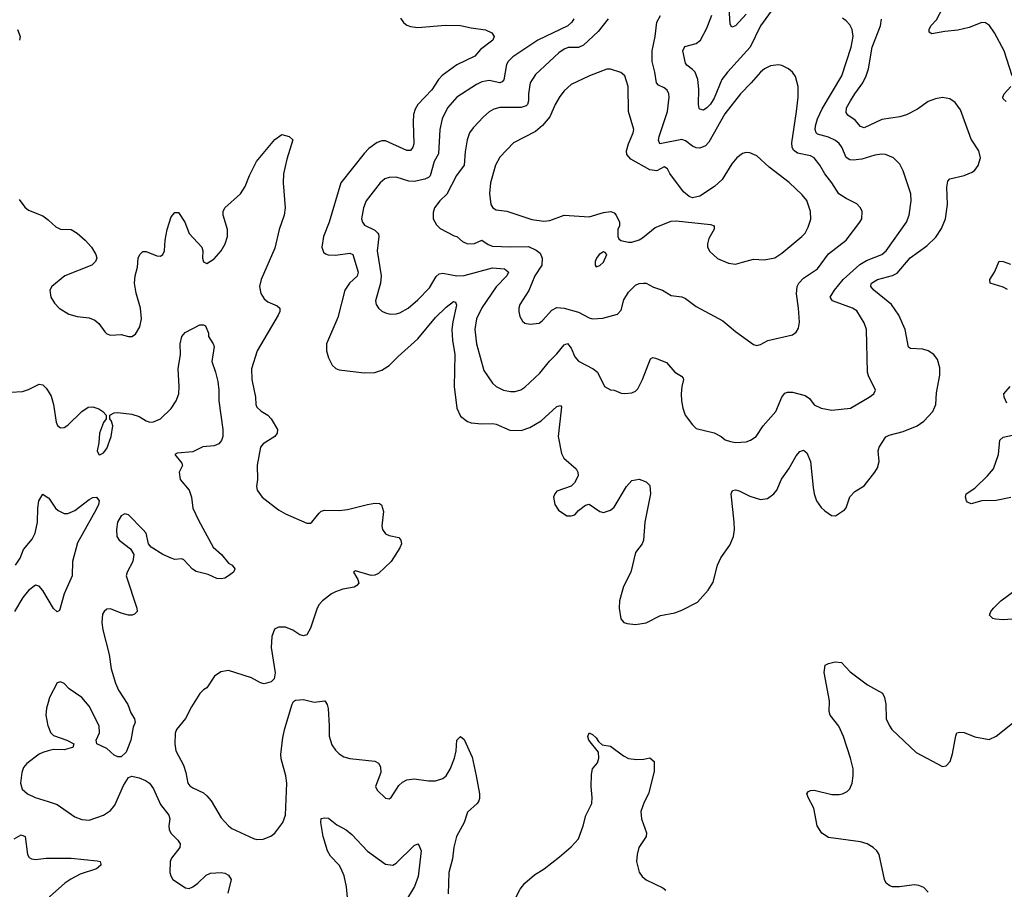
# Model space of a CAD drawing. Header units: inches. Extents: x 1682530 to 1839546, y 640742 to 791647.
# Tile 703 of 923: x 1819841 to 1825356, y 683415 to 688284. Entities that reach past the tile are written whole.
import ezdxf

# ---------------------------------------------------------------- set-up
doc = ezdxf.new("R2010")
doc.units = ezdxf.units.IN
doc.header["$MEASUREMENT"] = 0
doc.layers.add('B8618', color=7, linetype='Continuous')
doc.layers.add('B8628', color=7, linetype='Continuous')

msp = doc.modelspace()

# ---------------------------------------------------------------- linework, layer by layer
at = {"layer": 'B8618', "color": 5}
for points, elevation in [([(1819828.9, 688230), (1819844.3, 688190), (1819840.8, 688170)], 480), ([(1819837.6, 687277.6), (1819870, 687234.9), (1819890, 687217.6), (1819970, 687185.7), (1820000, 687164.5)], 480), ([(1819724.2, 686195.8), (1819857.5, 686202.5), (1819890, 686212.9), (1819950, 686243), (1819970, 686239.1), (1819990, 686220.7), (1820000, 686204)], 460), ([(1819817.9, 685230), (1819843, 685270), (1819862.6, 685317.4), (1819910, 685375.5), (1819927.5, 685410), (1819940.8, 685470), (1819942.6, 685550), (1819949, 685590), (1819970, 685626.8), (1820000, 685607.6)], 440), ([(1820000, 685038.1), (1819970, 685088), (1819950, 685113), (1819930, 685117.7), (1819890, 685088.7), (1819859, 685050), (1819811.4, 684970)], 440), ([(1820000, 684461.9), (1819990.4, 684430), (1819988.2, 684390), (1819999.3, 684330), (1820000, 684328.1)], 460), ([(1820000, 684189.8), (1819970, 684181.6), (1819950, 684171.5), (1819880.5, 684119.5), (1819862.5, 684097.5), (1819852.4, 684070), (1819846, 684010), (1819855.8, 683975.8), (1819884.9, 683950), (1819927.7, 683930), (1820000, 683906.5)], 460), ([(1819810, 683697.4), (1819850, 683719.5), (1819872.4, 683710), (1819884.2, 683610), (1819894.1, 683594.1), (1819906.5, 683586.5), (1819930, 683581.8), (1819990, 683589.4), (1820000, 683589.4)], 440)]:
    msp.add_lwpolyline(points, dxfattribs=dict(at, elevation=elevation))
at = {"layer": 'B8628', "color": 5}
for points, elevation in [([(1824050, 688332.8), (1823990, 688249.6), (1823932.1, 688130), (1823804.8, 687990), (1823774.4, 687950), (1823730, 687844.2), (1823710, 687811.7), (1823690, 687790.9), (1823670, 687778.7), (1823650, 687782.7), (1823647.2, 687787.2), (1823642.2, 687810), (1823644.7, 687895.3), (1823639.3, 687950), (1823623.9, 687990), (1823610, 688006.3), (1823577.7, 688030), (1823570, 688041.6), (1823555.3, 688110), (1823566.3, 688133.7), (1823630, 688150.2), (1823654.8, 688170), (1823690, 688236), (1823717.9, 688310)], 540), ([(1823910, 688315.3), (1823850, 688249.7), (1823830, 688242.4), (1823820.2, 688260.2), (1823814, 688350)], 520), ([(1825399, 687970), (1825354, 688110), (1825300.7, 688210), (1825272.1, 688252.1), (1825250, 688266), (1825230, 688267.9), (1825159.3, 688240.7), (1825095, 688225), (1825021.9, 688218.1), (1824950, 688204.4), (1824934.7, 688214.7), (1824934, 688230), (1824943.6, 688250), (1824976, 688284), (1825010.4, 688350)], 480), ([(1821973.6, 688293.6), (1821990, 688268.4), (1822010, 688253.4), (1822030, 688245.5), (1822070, 688241.1), (1822225.6, 688254.4), (1822310, 688252.3), (1822370, 688238.4), (1822450, 688227.4), (1822485.5, 688210), (1822498.4, 688190), (1822490.3, 688170), (1822422.1, 688117.9), (1822390, 688080.5), (1822290, 688032.2), (1822208, 687972), (1822187.2, 687950), (1822149.1, 687890.9), (1822070.3, 687810), (1822055.9, 687784.1), (1822047.2, 687752.8), (1822044.2, 687710), (1822048.2, 687590), (1822043.2, 687570), (1822030, 687552.8), (1822010, 687552), (1821890, 687605.7), (1821870, 687606.2), (1821842.5, 687597.5), (1821797, 687563), (1821770, 687535.1), (1821640.2, 687370), (1821574.5, 687150), (1821542.6, 687070), (1821533.6, 687010), (1821542.8, 686982.8), (1821553.1, 686973.1), (1821567.9, 686967.9), (1821610, 686966.1), (1821690, 686977.2), (1821707.2, 686970), (1821736.4, 686870), (1821731.7, 686848.3), (1821688.1, 686810), (1821662, 686770), (1821622.4, 686617.6), (1821559.6, 686470), (1821560.3, 686430), (1821570, 686391.3), (1821590.6, 686350), (1821611.8, 686331.8), (1821630, 686323.7), (1821770, 686307.6), (1821830, 686309.1), (1821870, 686322.3), (1821910, 686347.4), (1821960.6, 686399.4), (1822070, 686496.9), (1822170, 686616), (1822230, 686675.6), (1822270, 686706.7), (1822282, 686702), (1822286.6, 686686.6), (1822266.5, 686593.5), (1822262.1, 686550), (1822265.3, 686490), (1822277.2, 686410), (1822274, 686230), (1822289.2, 686110), (1822310, 686063.7), (1822350, 686034), (1822370, 686026.2), (1822430, 686021.1), (1822490, 686023.5), (1822510, 686019.2), (1822586.7, 685986.7), (1822650, 685984.9), (1822698.2, 686001.8), (1822761.6, 686038.4), (1822850, 686118.9), (1822870, 686123.8), (1822876, 686116), (1822856.9, 685950), (1822874.9, 685854.9), (1822888.8, 685828.8), (1822957.3, 685770), (1822967.7, 685750), (1822968.2, 685730), (1822949, 685691), (1822930, 685671.8), (1822850, 685644.5), (1822838.4, 685630), (1822830.4, 685610), (1822838, 685570), (1822858, 685538), (1822905.8, 685505.8), (1822930, 685506.8), (1822950, 685511.3), (1822970, 685536), (1823010, 685566), (1823030, 685571), (1823090, 685531.3), (1823110, 685524.7), (1823150, 685538.8), (1823170, 685554), (1823238.7, 685670), (1823270, 685704.9), (1823310, 685710.8), (1823350, 685697.3), (1823370, 685676), (1823374.3, 685630), (1823341.8, 685470), (1823335.3, 685370), (1823327.6, 685350), (1823290, 685300.9), (1823264.4, 685190), (1823222.6, 685110), (1823201.1, 685030), (1823197.6, 684990), (1823208.4, 684930), (1823224.9, 684910), (1823242.6, 684902.6), (1823290, 684898.6), (1823350, 684907.8), (1823430, 684947.8), (1823510, 684963.2), (1823550, 684977.8), (1823636.8, 685023.2), (1823697.4, 685090), (1823725.4, 685134.6), (1823749.8, 685230.2), (1823768.7, 685271.3), (1823818, 685342), (1823838, 685390), (1823843.6, 685430), (1823842.6, 685470), (1823825.3, 685630), (1823832.5, 685647.5), (1823850, 685652.2), (1823870, 685646.5), (1823930, 685617.1), (1823990, 685597.2), (1824030, 685603.6), (1824064, 685630), (1824081.4, 685650), (1824107.9, 685712.1), (1824148.6, 685770), (1824190, 685843.1), (1824210, 685866.7), (1824230, 685874.4), (1824250, 685859.3), (1824270.9, 685810.9), (1824284.6, 685664.6), (1824290.2, 685630.2), (1824303.7, 685590), (1824330, 685553.4), (1824350, 685534), (1824388.1, 685508.1), (1824410, 685506.8), (1824460.5, 685539.5), (1824469.6, 685550.4), (1824490, 685613.4), (1824518, 685642), (1824570, 685674.9), (1824631.1, 685750), (1824644.7, 685775.3), (1824654.7, 685810), (1824649.8, 685870), (1824654, 685890), (1824691.8, 685948.2), (1824710, 685957.2), (1824790, 685978.4), (1824867, 686010), (1824904.2, 686035.8), (1824955.4, 686090), (1824972.2, 686130), (1824975.5, 686195.5), (1824994.2, 686294.2), (1824994.6, 686334.6), (1824982.3, 686382.3), (1824960.9, 686410), (1824929.8, 686429.8), (1824898.7, 686438.7), (1824830, 686443), (1824819.5, 686450), (1824799.8, 686550), (1824765.3, 686630), (1824724.5, 686690), (1824623.9, 686770), (1824607.6, 686790), (1824610, 686804.7), (1824611.1, 686810), (1824644.7, 686830), (1824728.7, 686851.3), (1824755, 686865), (1824828.4, 686951.6), (1824921.7, 687018.3), (1824972.5, 687067.5), (1825004.5, 687115.5), (1825026.2, 687170), (1825036.8, 687250), (1825034, 687346), (1825040.2, 687379.8), (1825050, 687392.8), (1825130, 687411.7), (1825175.1, 687430), (1825190, 687441.6), (1825210, 687467.7), (1825222.4, 687510), (1825213.3, 687550), (1825170, 687616.2), (1825110, 687779.5), (1825081.2, 687821.2), (1825050, 687841.1), (1825010, 687848.4), (1824970, 687841.7), (1824930, 687825.4), (1824870, 687783.5), (1824808.1, 687751.9), (1824770, 687740.7), (1824670, 687725.7), (1824570, 687679.3), (1824550, 687685.7), (1824520.9, 687720.9), (1824478.9, 687750), (1824470, 687764.5), (1824472.3, 687790), (1824493.7, 687830), (1824517.9, 687870), (1824563.4, 687930), (1824581.6, 687970), (1824594.5, 688010), (1824614.9, 688130), (1824661.4, 688250), (1824667.1, 688287.1)], 520), ([(1822944.6, 688290), (1822932.8, 688270), (1822910.1, 688249.9), (1822742.8, 688170), (1822602.7, 688077.3), (1822576.2, 688050), (1822567.1, 688032.9), (1822552.6, 687947.4), (1822544.1, 687935.9), (1822530, 687930.7), (1822470, 687943.2), (1822430, 687936.3), (1822398.8, 687921.2), (1822290, 687849.8), (1822236.2, 687790), (1822207.7, 687730), (1822194.3, 687670), (1822187.3, 687532.7), (1822161.5, 687490), (1822139.8, 687410), (1822130, 687400.2), (1822110, 687391.9), (1822050, 687378.1), (1822020.2, 687380.2), (1821950, 687401.8), (1821910, 687401), (1821886.7, 687393.3), (1821860.3, 687370), (1821782, 687270), (1821766.2, 687230), (1821756.1, 687170), (1821760.9, 687150), (1821773.1, 687133.1), (1821830, 687105), (1821847.8, 687090), (1821850, 687082.8), (1821852.7, 687070), (1821843.5, 686990), (1821865.2, 686850), (1821861.2, 686810), (1821834.4, 686710), (1821838, 686690), (1821850.5, 686670), (1821870, 686652.7), (1821890, 686643.1), (1821916.2, 686636.2), (1821950, 686637.4), (1821970, 686643.1), (1822016.9, 686670), (1822070, 686715.3), (1822136.8, 686783.2), (1822173.4, 686846.6), (1822190, 686860.6), (1822210, 686865), (1822290, 686850.8), (1822330, 686851.4), (1822490, 686894.9), (1822556.3, 686890), (1822575.2, 686875.2), (1822577.8, 686870), (1822570.2, 686850), (1822510, 686787.9), (1822428.7, 686671.3), (1822399.4, 686610), (1822390.1, 686550), (1822399.4, 686470), (1822440.6, 686320.6), (1822490, 686248.4), (1822510.4, 686230), (1822550, 686210.3), (1822590, 686202.4), (1822616.6, 686203.4), (1822647.3, 686212.7), (1822670, 686227.6), (1822754.4, 686305.6), (1822807.5, 686372.5), (1822850, 686413.4), (1822890, 686463.1), (1822910, 686472), (1822930, 686446), (1822950, 686396.4), (1822970, 686373.1), (1823052.7, 686330), (1823078, 686310), (1823117.3, 686230), (1823150, 686212.7), (1823170, 686210.4), (1823210, 686192.7), (1823230, 686190.4), (1823270, 686195.5), (1823290, 686204.9), (1823302.3, 686217.7), (1823329.8, 686270.2), (1823374.8, 686385.2), (1823387.6, 686392.4), (1823402, 686390), (1823464.4, 686364.4), (1823510.3, 686310.3), (1823548.5, 686288.5), (1823556.7, 686276.7), (1823559.3, 686270), (1823548.8, 686230), (1823545.3, 686190), (1823547.4, 686150), (1823555.6, 686110), (1823567.6, 686070), (1823610, 686016.3), (1823630, 685996), (1823730, 685970.6), (1823770, 685950.6), (1823792.5, 685932.5), (1823822, 685922), (1823850, 685917.1), (1823910, 685921.6), (1823934, 685930), (1823965.2, 685950), (1824004.2, 686010), (1824075.8, 686090), (1824109.1, 686170.9), (1824126.8, 686193.2), (1824140.7, 686199.3), (1824170, 686199.7), (1824240.6, 686180.6), (1824263.8, 686163.8), (1824290, 686128.7), (1824330, 686108.9), (1824390, 686098), (1824494, 686110), (1824599, 686170), (1824624, 686190), (1824634, 686210), (1824595.1, 686290), (1824589.7, 686310), (1824583.1, 686550), (1824570, 686587), (1824530, 686654.7), (1824506, 686670), (1824393.3, 686710), (1824381, 686730), (1824404, 686770), (1824452.8, 686830), (1824546.3, 686913.7), (1824584.5, 686935.5), (1824670, 686969.4), (1824694.2, 686990), (1824807.6, 687150), (1824822.2, 687190), (1824833.7, 687270), (1824831.2, 687310), (1824790, 687437.2), (1824770, 687475.1), (1824734.5, 687510), (1824690, 687529.7), (1824670, 687532), (1824630, 687526.2), (1824556.9, 687503.1), (1824510, 687497.4), (1824490, 687499.8), (1824470, 687512.8), (1824444.8, 687570), (1824430.4, 687590.4), (1824410, 687608), (1824370, 687626.6), (1824310, 687643.5), (1824302, 687650), (1824296.5, 687670), (1824298, 687690), (1824309.9, 687730.1), (1824335.1, 687784.9), (1824445.2, 687970), (1824498.4, 688130), (1824508.2, 688190), (1824503.1, 688230), (1824490, 688254.7), (1824470, 688278.3), (1824450, 688292)], 540), ([(1823136.5, 688290), (1823081.3, 688218.7), (1822998.3, 688141.7), (1822970, 688128.6), (1822912.1, 688127.9), (1822890, 688119.4), (1822861.4, 688098.6), (1822730, 687976.8), (1822699.8, 687930), (1822690.8, 687870), (1822690.7, 687829.3), (1822685.4, 687810), (1822677.5, 687802.5), (1822650, 687792.5), (1822530, 687792.3), (1822496.1, 687783.9), (1822470.8, 687769.2), (1822438.9, 687741.1), (1822381.5, 687678.5), (1822361.2, 687650), (1822348.1, 687611.9), (1822335.4, 687544.6), (1822330.2, 687470), (1822287.9, 687412.1), (1822232.9, 687307.1), (1822193.7, 687270), (1822164.9, 687230), (1822156.1, 687203.9), (1822157.1, 687170), (1822176.1, 687136.1), (1822195.2, 687115.2), (1822273.7, 687073.7), (1822290, 687070.6), (1822322, 687042), (1822350, 687030.1), (1822388.3, 687031.7), (1822430, 687050.5), (1822465.5, 687025.5), (1822490, 687017.1), (1822590, 687011.9), (1822690, 687015), (1822734.1, 686994.1), (1822756.9, 686976.9), (1822767.8, 686950), (1822764.7, 686910), (1822725.6, 686850), (1822692.8, 686767.2), (1822642.6, 686690), (1822637, 686670), (1822635.8, 686650), (1822642, 686622), (1822657, 686597), (1822670, 686585.5), (1822699.3, 686579.3), (1822750, 686586), (1822770, 686599.5), (1822821.6, 686658.4), (1822850, 686672.7), (1822890, 686669.4), (1822970, 686646.8), (1823030, 686614.3), (1823050, 686608.8), (1823106.7, 686613.3), (1823190, 686634.9), (1823210, 686657.3), (1823224.8, 686715.2), (1823250, 686758.7), (1823290, 686797), (1823310, 686806.7), (1823334, 686810), (1823350, 686808.5), (1823390, 686787.4), (1823441, 686770), (1823490, 686740.7), (1823550, 686732.4), (1823570, 686723.7), (1823630, 686678.9), (1823779.1, 686599.1), (1823850, 686538), (1823950, 686466), (1823970, 686461), (1823990, 686466), (1824032, 686488), (1824170, 686519.3), (1824190, 686534), (1824202.6, 686557.4), (1824208.4, 686591.6), (1824203.7, 686670), (1824191.3, 686750), (1824195.2, 686790), (1824204.4, 686810), (1824230, 686836.3), (1824308.4, 686890), (1824370, 686973.8), (1824470, 687050.3), (1824546.6, 687150), (1824556.9, 687170), (1824559.7, 687210), (1824550.9, 687230.9), (1824530, 687253.3), (1824470, 687282.7), (1824429.7, 687310), (1824390, 687371.2), (1824350, 687421.1), (1824322.9, 687470), (1824290.9, 687510), (1824270, 687521.5), (1824197.4, 687537.4), (1824174.2, 687554.2), (1824166.7, 687570), (1824165.4, 687594.6), (1824192.2, 687770), (1824201.2, 687850), (1824201.7, 687910), (1824185.4, 687965.4), (1824169.7, 687989.7), (1824146, 688010), (1824110, 688027.8), (1824090, 688031), (1824045.6, 688025.6), (1824011.7, 688010), (1823989.6, 687990.4), (1823938.6, 687930), (1823878.8, 687870), (1823790, 687756.5), (1823701.1, 687598.9), (1823682.2, 687577.8), (1823650, 687565.5), (1823630, 687567.8), (1823610, 687575.9), (1823570, 687606.5), (1823550, 687614), (1823426.3, 687590), (1823418.3, 687610), (1823422.1, 687630), (1823469.2, 687770), (1823479.3, 687850), (1823476.8, 687870), (1823466.6, 687890), (1823450, 687903.5), (1823418.7, 687918.7), (1823407.4, 687930), (1823398.9, 687990), (1823383.5, 688050), (1823382.5, 688110), (1823400.7, 688190), (1823409.8, 688270), (1823430, 688307.4)], 560), ([(1825366.5, 687826.5), (1825350, 687842), (1825347.2, 687850), (1825354.2, 687870), (1825392.2, 687910)], 480), ([(1820000, 687164.5), (1820002.6, 687162.6), (1820043.8, 687123.8), (1820070, 687112), (1820130, 687108.9), (1820162.4, 687090), (1820208.2, 687050), (1820243.8, 687010), (1820268.2, 686970), (1820273.4, 686950), (1820266, 686930), (1820244.4, 686910), (1820094.4, 686850), (1820020.3, 686790), (1820010.4, 686770), (1820015.8, 686730), (1820036.3, 686696.3), (1820063, 686670), (1820116.3, 686636.3), (1820162.8, 686622.8), (1820230, 686615.6), (1820261.8, 686601.8), (1820283.4, 686583.4), (1820317.2, 686537.2), (1820330, 686525.5), (1820350, 686517.1), (1820410, 686522), (1820450, 686510.8), (1820470, 686510.8), (1820490, 686522.8), (1820514.5, 686565.5), (1820523.5, 686610), (1820518, 686670), (1820492.8, 686752.8), (1820484.5, 686810), (1820488.5, 686850), (1820501.1, 686898.9), (1820505.4, 686950), (1820514.5, 686970), (1820530, 686985.5), (1820550, 686986.7), (1820610, 686961.3), (1820630, 686960.4), (1820642, 686970), (1820652, 686990), (1820655.5, 687050), (1820667.1, 687110), (1820690, 687181), (1820710, 687204.9), (1820724.5, 687204.5), (1820730, 687204), (1820765.7, 687150), (1820790, 687086.4), (1820860.4, 687010), (1820867.2, 686990), (1820864.9, 686950), (1820870, 686928), (1820890, 686919.5), (1820930, 686944.6), (1820970, 686990.5), (1820991.1, 687030), (1821004.7, 687070), (1821004.7, 687110), (1820980.7, 687190), (1820980.7, 687210), (1820989.6, 687230), (1821078.3, 687310), (1821103.5, 687350), (1821127.2, 687412.8), (1821167.6, 687490), (1821270, 687613), (1821310, 687641), (1821350, 687631), (1821370, 687612), (1821336.3, 687503.7), (1821318.4, 687421.6), (1821316.6, 687370), (1821327.4, 687230), (1821322.9, 687190), (1821295.1, 687110), (1821270, 687005.1), (1821194.2, 686830), (1821184.6, 686790), (1821191.1, 686751.1), (1821210, 686722), (1821230, 686705.3), (1821282.4, 686682.4), (1821298.4, 686670), (1821297.8, 686650), (1821289.2, 686630), (1821171.9, 686430), (1821139.3, 686330), (1821141.1, 686270), (1821160.8, 686170), (1821163.6, 686130), (1821170, 686114), (1821193, 686093), (1821230, 686070.3), (1821250.1, 686050.1), (1821285.3, 685990), (1821283.6, 685970), (1821270.3, 685950), (1821205.3, 685910), (1821189.1, 685890), (1821171.3, 685790), (1821172.4, 685710), (1821167.8, 685670), (1821171.5, 685650), (1821199, 685610), (1821290, 685540.8), (1821330, 685518.3), (1821450, 685465.5), (1821470, 685464.9), (1821477.2, 685470), (1821518, 685522), (1821530, 685531.8), (1821550, 685538), (1821630, 685535.3), (1821677.4, 685542.6), (1821789.6, 685570.4), (1821830, 685577.1), (1821855.5, 685575.5), (1821867.3, 685567.3), (1821879.1, 685530), (1821868.9, 685451.1), (1821873.4, 685430), (1821890, 685406.4), (1821910, 685395.3), (1821964.9, 685384.9), (1821976.4, 685370), (1821978.7, 685350), (1821970, 685327), (1821920.9, 685250), (1821850, 685183.1), (1821830, 685173.3), (1821810, 685172.7), (1821722.4, 685197.6), (1821710.5, 685190), (1821735.2, 685150), (1821739.7, 685130), (1821730, 685115.4), (1821713.4, 685106.6), (1821650, 685095.5), (1821610, 685081.7), (1821587.1, 685070), (1821537.8, 685030), (1821518.5, 685010), (1821507.9, 684990), (1821470, 684877.2), (1821450, 684840.9), (1821430, 684833.6), (1821410, 684839.7), (1821370, 684865.6), (1821330, 684882.9), (1821290, 684883.7), (1821268.6, 684871.4), (1821253, 684830), (1821250.4, 684770), (1821272.2, 684627.8), (1821265.5, 684594.5), (1821250, 684577.2), (1821210, 684566), (1821190, 684571.5), (1821139.6, 684599.6), (1821010, 684639.6), (1820966.7, 684633.3), (1820931.8, 684608.2), (1820890, 684543.7), (1820870, 684532.3), (1820850, 684512.3), (1820802.7, 684437.3), (1820770, 684371.3), (1820718.4, 684310), (1820711.8, 684290), (1820710.2, 684230), (1820715.8, 684190), (1820757.6, 684110), (1820771.3, 684070), (1820783.1, 684010), (1820794.3, 683994.3), (1820810, 683982.6), (1820870, 683955.8), (1820890, 683939.1), (1820912.9, 683910), (1820970, 683814.9), (1821010, 683770.5), (1821030, 683755.5), (1821150, 683699.5), (1821170, 683693.7), (1821204.7, 683695.3), (1821248.2, 683711.8), (1821270.9, 683729.1), (1821315.4, 683790), (1821329.7, 683830), (1821337.3, 684010), (1821331.2, 684051.2), (1821305.3, 684145.3), (1821304.4, 684170), (1821314.7, 684265.3), (1821325.3, 684314.7), (1821367.6, 684452.4), (1821374, 684466), (1821386, 684474), (1821430, 684478.7), (1821490, 684462.6), (1821550.6, 684470), (1821562.4, 684450), (1821567.8, 684427.8), (1821574.7, 684330), (1821573.5, 684273.5), (1821590, 684224), (1821610, 684194), (1821630, 684174), (1821657.3, 684157.3), (1821690, 684146.7), (1821830, 684132.4), (1821850, 684120.7), (1821860.9, 684100.9), (1821863.8, 684070), (1821834, 683990), (1821842.8, 683970), (1821890, 683924.9), (1821910, 683922), (1821921.2, 683930), (1821964.2, 683995.8), (1821984.7, 684015.3), (1822010, 684028.7), (1822050, 684034), (1822130, 684022.8), (1822170, 684021.7), (1822210, 684034.9), (1822229.8, 684050.2), (1822252.9, 684087.1), (1822276.8, 684150), (1822286.2, 684190), (1822290, 684251), (1822310, 684270.6), (1822330, 684254), (1822375, 684155), (1822397.8, 684050), (1822415.4, 683950), (1822415.9, 683924.1), (1822413.4, 683910), (1822403.6, 683896.4), (1822350, 683848), (1822330.7, 683789.3), (1822287.3, 683710), (1822271.6, 683651.6), (1822264.9, 683584.9), (1822245.3, 683510), (1822240.3, 683390)], 480), ([(1825373, 686773), (1825350, 686787.3), (1825276.3, 686810), (1825274.2, 686830), (1825301.3, 686870), (1825327.6, 686932.4), (1825350, 686930.9), (1825390, 686915.1)], 480), ([(1820000, 686204), (1820016.5, 686176.5), (1820030.2, 686130.2), (1820044.4, 686030), (1820052.5, 686012.5), (1820070, 685999.1), (1820090, 686000.5), (1820110, 686013.4), (1820190, 686090.4), (1820225.4, 686114.6), (1820250, 686117), (1820284.8, 686104.8), (1820307.3, 686090), (1820326, 686070), (1820326, 686050), (1820310, 686028.7), (1820288.5, 685970), (1820284.9, 685915.1), (1820274.8, 685870), (1820284.7, 685850), (1820290, 685848.2), (1820310, 685859.1), (1820330, 685882.8), (1820353.6, 685950), (1820362.7, 686010), (1820355.5, 686035.5), (1820346, 686050), (1820346, 686070), (1820370, 686082.8), (1820390, 686084.9), (1820470, 686076.4), (1820510, 686063.1), (1820550, 686037.4), (1820570, 686031.5), (1820590, 686032.8), (1820630, 686050.3), (1820690, 686106.7), (1820717.8, 686150), (1820732.1, 686190), (1820734.6, 686230), (1820727.7, 686330), (1820741.1, 686410), (1820739.6, 686470), (1820750, 686511.3), (1820767, 686533), (1820850, 686576), (1820870, 686576), (1820882, 686570), (1820898, 686530), (1820898, 686510), (1820924.7, 686470), (1820930, 686454), (1820917, 686370), (1820938.2, 686310), (1820950, 686258), (1820955.9, 686210), (1820956.5, 686150), (1820979.5, 685990), (1820979.5, 685950), (1820971.4, 685928.6), (1820955.5, 685910), (1820930, 685898), (1820867.3, 685892.7), (1820810, 685865.4), (1820722.3, 685857.7), (1820710.8, 685850), (1820750, 685802), (1820752.2, 685787.8), (1820734, 685750), (1820740.7, 685710), (1820790.5, 685650), (1820804, 685610), (1820810.5, 685550), (1820842.2, 685482.2), (1820925.3, 685330), (1820970.6, 685290), (1821010, 685241), (1821030.8, 685230), (1821046, 685210), (1821042, 685198), (1821038, 685190), (1821011.3, 685170), (1820990, 685157.2), (1820970, 685153.2), (1820945.4, 685154.6), (1820897.5, 685177.5), (1820830, 685195.1), (1820808, 685208), (1820759.8, 685259.8), (1820750, 685264.7), (1820710, 685262.3), (1820689.9, 685269.9), (1820642.4, 685290), (1820577, 685330), (1820562.9, 685350), (1820549.6, 685410), (1820531.1, 685430), (1820450, 685511.5), (1820430, 685517.6), (1820410, 685505.6), (1820389.2, 685470), (1820383.2, 685430), (1820384.9, 685390), (1820398, 685370), (1820461.6, 685321.6), (1820480.7, 685290), (1820475.5, 685250), (1820443, 685190), (1820437.1, 685170), (1820496.5, 684990), (1820498.4, 684970), (1820484.6, 684955.4), (1820471, 684950), (1820450, 684951), (1820410, 684961.5), (1820350, 684986), (1820330, 684982.9), (1820313.4, 684970), (1820305.1, 684954.9), (1820301.5, 684910), (1820307.4, 684867.4), (1820342.4, 684730), (1820353.8, 684650), (1820377.9, 684570), (1820395.1, 684530), (1820446, 684450), (1820464.2, 684404.2), (1820484.9, 684370), (1820488, 684350), (1820477.2, 684322.8), (1820464.4, 684250), (1820436.7, 684183.3), (1820410, 684157.2), (1820390, 684156), (1820370, 684166.6), (1820330, 684203.6), (1820274, 684230), (1820269.2, 684250), (1820288.2, 684291.8), (1820285.6, 684330), (1820230, 684440.4), (1820190, 684488.7), (1820118.5, 684538.5), (1820090, 684567.3), (1820070, 684576.2), (1820050, 684572), (1820008.4, 684490), (1820000, 684461.9)], 460), ([(1825370, 686138), (1825354, 686170), (1825353.7, 686190), (1825388.7, 686230)], 480), ([(1825391.7, 685608.3), (1825310, 685592.8), (1825229.7, 685589.7), (1825170, 685573.7), (1825150, 685582.6), (1825144.2, 685590), (1825138.3, 685610), (1825141.6, 685630), (1825190, 685661.7), (1825261.5, 685730), (1825294.5, 685770), (1825323.8, 685850), (1825329.8, 685930.2), (1825350, 685946), (1825402, 685958)], 480), ([(1820000, 685607.6), (1820004.7, 685604.7), (1820041.6, 685550), (1820056.1, 685536.1), (1820090, 685520.3), (1820110, 685520.2), (1820150, 685536.5), (1820230, 685596.9), (1820250, 685608.4), (1820270.3, 685610.3), (1820286, 685590), (1820281.5, 685570), (1820270, 685542.4), (1820164, 685356), (1820137.5, 685250), (1820135.3, 685170), (1820090.3, 685070), (1820064, 684976), (1820050, 684969.6), (1820030, 684988.2), (1820000, 685038.1)], 440), ([(1825430, 684929.6), (1825350, 684923.5), (1825307, 684927), (1825291.5, 684931.5), (1825272.7, 684950), (1825280.7, 684970), (1825295.6, 684990), (1825335.6, 685030), (1825430, 685099.6)], 480), ([(1824930, 683399.6), (1824904.5, 683424.5), (1824876.8, 683436.8), (1824850, 683441.1), (1824768.6, 683428.6), (1824730, 683428.3), (1824713.9, 683433.9), (1824694.5, 683450), (1824684.7, 683470), (1824654.3, 683610), (1824642.4, 683630), (1824620.7, 683650), (1824587, 683670), (1824550, 683681.6), (1824370, 683705.1), (1824333.6, 683730), (1824308.2, 683770), (1824289.7, 683870), (1824256.9, 683930), (1824250, 683951.3), (1824258, 683962), (1824270, 683967.7), (1824290, 683970.3), (1824390, 683946), (1824430, 683945.3), (1824450, 683950.4), (1824476.4, 683963.6), (1824490, 683977.3), (1824503, 684010), (1824509.7, 684050), (1824508.5, 684090), (1824494.8, 684150), (1824455.5, 684270), (1824429.1, 684329.1), (1824380.5, 684390), (1824374.3, 684410), (1824376.8, 684470), (1824347.4, 684630), (1824351.6, 684670), (1824370, 684679.7), (1824408.9, 684688.9), (1824444.2, 684684.2), (1824493.2, 684633.2), (1824590, 684559.3), (1824673.7, 684513.7), (1824684.9, 684490), (1824691.9, 684451.9), (1824693.7, 684370), (1824711.8, 684330), (1824726.3, 684310), (1824861.8, 684181.8), (1825010, 684102.8), (1825030, 684106), (1825052.3, 684130), (1825066.2, 684173.8), (1825084.7, 684275.3), (1825090, 684290.8), (1825104.5, 684295.5), (1825130, 684292.7), (1825190, 684268.5), (1825270, 684254.9), (1825310, 684273), (1825410, 684353)], 480), ([(1820000, 684328.1), (1820012.7, 684292.7), (1820030, 684277.3), (1820104.7, 684250), (1820144.7, 684230), (1820138, 684210), (1820130, 684207), (1820090, 684197), (1820030, 684198), (1820000, 684189.8)], 460), ([(1822619.8, 683370), (1822644.4, 683415.6), (1822669.7, 683450), (1822723.9, 683496.1), (1822778.7, 683530), (1822863.8, 683596.2), (1822930, 683652.8), (1822970, 683697.6), (1822997.4, 683770), (1823011.6, 683828.4), (1823044.9, 683895.1), (1823048.2, 683930), (1823041.1, 683990), (1823042.8, 684057.2), (1823050, 684090.6), (1823077.5, 684122.5), (1823084.7, 684150), (1823082.5, 684182.5), (1823028, 684250), (1823022.9, 684270), (1823029.6, 684290.4), (1823050, 684282.8), (1823070, 684262.8), (1823082.3, 684242.3), (1823103.8, 684223.8), (1823150, 684216.4), (1823223, 684163), (1823250, 684148.4), (1823298, 684142), (1823336.6, 684143.4), (1823370, 684150.6), (1823394, 684130), (1823394.6, 684074.6), (1823362.3, 683950), (1823337.8, 683902.2), (1823320.5, 683850), (1823324.4, 683810), (1823351.8, 683731.8), (1823350.4, 683710), (1823307.8, 683650), (1823299, 683610), (1823296.5, 683570), (1823310, 683510.8), (1823326.4, 683486.4), (1823350, 683468.7), (1823443.9, 683423.9), (1823459.1, 683410)], 480), ([(1820000, 683906.5), (1820050.5, 683890), (1820150, 683820.3), (1820190, 683806), (1820230, 683803.1), (1820310, 683830.4), (1820350, 683856.4), (1820373.5, 683886.5), (1820422.7, 683997.3), (1820450, 684040.7), (1820470, 684048), (1820510, 684039.5), (1820545.1, 684025.1), (1820568.9, 684008.9), (1820590, 683977.3), (1820630.2, 683890), (1820676, 683830), (1820682.3, 683810), (1820676.5, 683770), (1820678.6, 683750), (1820688, 683730), (1820727.2, 683690), (1820740.3, 683670), (1820737.6, 683650), (1820690.5, 683590), (1820683.8, 683570), (1820682.4, 683510), (1820686.7, 683490), (1820698, 683470), (1820770, 683423), (1820790, 683420.5), (1820810, 683428.5), (1820839.5, 683450), (1820885.3, 683494.7), (1820910, 683505.3), (1820970, 683510.2), (1820990, 683505.3), (1821010, 683493.7), (1821024.6, 683470), (1821007.2, 683392.8)], 460), ([(1821676.8, 683370), (1821671.6, 683428.4), (1821658.6, 683490), (1821641.5, 683530), (1821629.8, 683550), (1821581.4, 683601.4), (1821564.7, 683630), (1821541, 683710), (1821527.6, 683790), (1821530, 683811), (1821550, 683816.3), (1821570, 683812.7), (1821617.1, 683777.1), (1821670, 683748.8), (1821701.8, 683721.8), (1821789.3, 683629.3), (1821890, 683555.8), (1821930, 683550.4), (1821950, 683561.3), (1822050, 683660.7), (1822070, 683670.6), (1822079.3, 683659.3), (1822090.3, 683630), (1822072.5, 683487.5), (1822051.7, 683430), (1821998.2, 683341.8)], 460), ([(1820000, 683589.4), (1820130.2, 683590.2), (1820274.3, 683574.3), (1820292, 683570), (1820296, 683556), (1820296, 683550), (1820270.7, 683530), (1820180, 683500), (1820127.3, 683472.7), (1820093.4, 683450), (1820007.7, 683372.3), (1820000, 683356.6)], 440)]:
    msp.add_lwpolyline(points, dxfattribs=dict(at, elevation=elevation))
at = {"layer": 'B8628', "color": 5, "elevation": 580}
for points in [[(1823130, 688007.1), (1823033, 687970), (1822930, 687921.1), (1822890, 687886.6), (1822865.6, 687854.4), (1822840.2, 687810), (1822810, 687739.7), (1822770, 687691.1), (1822730, 687658.7), (1822605.9, 687594.1), (1822530, 687514), (1822506.3, 687470), (1822477.4, 687370), (1822471.9, 687311.9), (1822479.3, 687250), (1822490.4, 687230.4), (1822510, 687220.4), (1822570, 687213.1), (1822710, 687166.5), (1822776.7, 687156.7), (1822810, 687159.1), (1822890, 687189.4), (1823030, 687179.8), (1823110, 687205.4), (1823151, 687211), (1823170, 687202.6), (1823181.7, 687190), (1823200.7, 687150), (1823201, 687130), (1823191, 687109), (1823190.8, 687070), (1823197.3, 687057.3), (1823208.1, 687048.1), (1823250, 687038), (1823270, 687038.7), (1823310, 687051.7), (1823330, 687063.1), (1823399.6, 687120.4), (1823490, 687156.3), (1823518.5, 687158.5), (1823710, 687138), (1823731, 687130), (1823730.8, 687110.8), (1823701.1, 687058.9), (1823692.4, 687030), (1823694, 687010), (1823706.1, 686986.1), (1823750, 686947.2), (1823810, 686921.6), (1823850, 686915.5), (1823890, 686926), (1823950, 686943), (1824010, 686939.5), (1824070, 686951.6), (1824110, 686976.9), (1824221.3, 687070), (1824239.7, 687090), (1824257.5, 687122.5), (1824271.7, 687168.3), (1824269.8, 687210), (1824250, 687272.8), (1824224.3, 687304.3), (1824150, 687373.7), (1824038.5, 687458.5), (1823970, 687522.7), (1823930, 687539.3), (1823910, 687540.9), (1823890, 687535.1), (1823858, 687510), (1823830, 687477), (1823775.3, 687390), (1823732, 687350), (1823650, 687296.3), (1823610, 687287.6), (1823590, 687293.6), (1823559.7, 687319.7), (1823483.1, 687423.1), (1823469, 687450), (1823450, 687460.9), (1823410, 687438.5), (1823370, 687443), (1823263, 687503), (1823241, 687530), (1823239.5, 687550), (1823250.4, 687589.6), (1823277.8, 687650), (1823280.3, 687670), (1823251.4, 687770), (1823248.9, 687910), (1823230, 687969.4), (1823208.2, 687988.2), (1823150, 688006.9)], [(1823110, 686984), (1823087.3, 686970), (1823071, 686950), (1823064.9, 686930), (1823064, 686910), (1823070, 686901), (1823090, 686907.3), (1823110, 686926.8), (1823128.7, 686970), (1823120.4, 686980.4)]]:
    msp.add_lwpolyline(points, close=True, dxfattribs=at)

doc.saveas('drawing.dxf')
